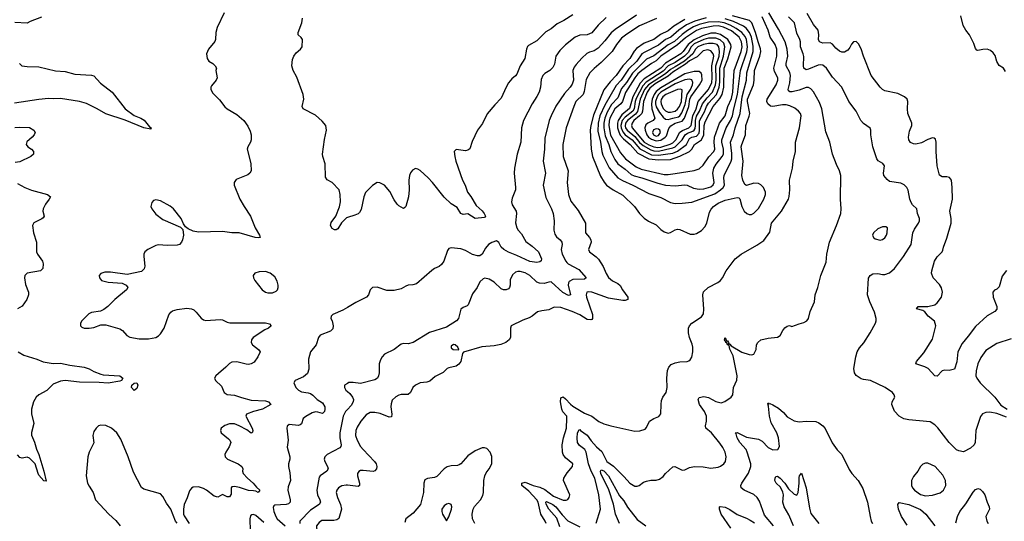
# Model space of a CAD drawing. Header units: inches. Extents: x 884549 to 1028252, y 526810 to 653624.
# Tile 755 of 1056: x 997248 to 1005513, y 602689 to 606897. Entities that reach past the tile are written whole.
import ezdxf

# ---------------------------------------------------------------- set-up
doc = ezdxf.new("R2010")
doc.units = ezdxf.units.IN
doc.header["$MEASUREMENT"] = 0
doc.layers.add('A9690', color=7, linetype='Continuous')
doc.layers.add('B0600', color=7, linetype='Continuous')

msp = doc.modelspace()

# ---------------------------------------------------------------- linework, layer by layer
at = {"layer": 'A9690', "color": 5}
for points, elevation in [([(998965.4, 606954.6), (998905.7, 606830), (998894.9, 606790), (998890.4, 606730), (998885.3, 606714.7), (998833, 606650), (998816.4, 606610), (998820.3, 606570), (998835.3, 606550), (998868.5, 606530), (998890, 606510.3), (998898.9, 606490), (998893.4, 606470), (998904.4, 606410), (998898, 606390), (998858.3, 606341.7), (998852.7, 606330), (998852.7, 606310), (998870, 606280.5), (998924.5, 606224.5), (998970, 606166), (998990, 606148.5), (999070, 606101.1), (999130, 606050.4), (999162.8, 606002.8), (999182.7, 605962.7), (999190.3, 605930), (999190.3, 605890), (999184.9, 605870), (999162.4, 605830), (999158.4, 605810), (999187.4, 605690), (999190.3, 605629.7), (999179.1, 605610), (999163.4, 605596.6), (999064.9, 605555.1), (999048.7, 605531.3), (999047, 605510), (999096.5, 605390), (999131.2, 605330), (999186, 605250), (999223.5, 605150), (999259.6, 605090), (999266, 605070), (999253.9, 605066.1), (999225.2, 605070), (999090, 605108.9), (999030, 605109.8), (998950, 605120.5), (998750, 605114), (998703.5, 605123.5), (998661.6, 605141.6), (998639, 605159), (998623.2, 605183.2), (998603.7, 605230), (998539.3, 605310), (998510, 605332), (998430, 605378), (998390, 605386), (998370, 605379.3), (998355.9, 605364.1), (998348.2, 605330), (998357.1, 605310), (998390, 605266.4), (998450, 605220.3), (998596.8, 605156.8), (998618, 605138), (998624, 605090), (998615.5, 605050), (998604.9, 605030), (998588.5, 605011.5), (998570, 605006), (998490, 605003.1), (998410, 605007.1), (998390, 605003.1), (998323, 604970), (998298, 604950), (998290.4, 604930), (998288.7, 604910), (998299.5, 604830), (998293.8, 604806.2), (998270, 604784), (998150, 604759.1), (998010, 604779.4), (997962.5, 604777.5), (997930, 604767.6), (997915.3, 604750), (997917, 604730), (997934.9, 604710), (997990, 604695.2), (998107.1, 604687.1), (998141, 604670), (998154.8, 604650), (998144.9, 604630), (998046, 604550), (997988, 604492), (997953.9, 604466.1), (997927.7, 604452.3), (997850, 604439.7), (997828.2, 604430), (997770.4, 604370), (997759.5, 604350), (997758, 604330), (997770, 604318), (997790, 604310.4), (997830, 604309), (997870, 604314.3), (997930, 604336.9), (997970, 604337.7), (998090, 604303.1), (998110, 604288.5), (998147.7, 604247.7), (998173, 604233), (998250, 604219.1), (998330, 604219.6), (998390, 604232), (998414.5, 604245.5), (998430, 604260.5), (998459.7, 604310), (998499.4, 604420.6), (998515.4, 604444.6), (998530, 604453.7), (998570, 604465.7), (998650, 604476.5), (998690, 604471.6), (998710, 604462), (998730, 604443.8), (998771.7, 604391.7), (998790, 604378), (998810, 604372.4), (998930, 604382.6), (998950, 604379.5), (998990, 604358.7), (999012.8, 604352.8), (999310, 604353.2), (999344.6, 604344.6), (999358, 604330), (999335.8, 604310), (999304.8, 604295.2), (999209.1, 604230), (999194.9, 604210), (999192.2, 604190), (999203.1, 604170), (999253.4, 604130), (999267.3, 604110), (999247.7, 604070), (999215.8, 604024.2), (999190.4, 604009.6), (999170, 604005.6), (999150, 604006.6), (999070, 604027.3), (999030, 604024), (999008.4, 604011.6), (998979.4, 603980.6), (998916.3, 603930), (998894.8, 603910), (998882.8, 603890), (998891, 603870), (998943, 603823), (998965.5, 603770), (998990, 603753.4), (999050, 603748), (999110, 603726.2), (999190, 603706.3), (999310, 603700.7), (999337.3, 603690), (999356.3, 603670), (999285.5, 603630), (999210, 603609.4), (999152.5, 603587.5), (999146.7, 603570), (999198.7, 603470), (999204, 603450), (999203, 603437), (999196, 603430), (999190, 603428.7), (999155.3, 603455.3), (999090, 603490.6), (999050, 603507.1), (999010, 603506.3), (998970, 603493), (998940.5, 603470), (998933, 603450), (998940.5, 603430), (999001.8, 603381.8), (999012.7, 603370), (999020.4, 603350), (999007.7, 603312.3), (998978.4, 603270), (998970.7, 603250.7), (998972.7, 603230), (998993.4, 603210), (999080.7, 603170), (999113, 603150), (999121.6, 603130), (999119.3, 603110), (999124.4, 603090), (999160.8, 603050), (999209.1, 603010), (999236.1, 602976.1), (999264.4, 602950), (999250, 602929.7), (999230, 602940.5), (999210, 602945.6), (999170, 602946.6), (999093.2, 602973.2), (999050, 602981), (999030, 602976.8), (999023.2, 602970), (999023.1, 602916.9), (999010, 602894), (998990, 602895.3), (998950, 602913.8), (998910, 602892), (998880.6, 602900.6), (998816.8, 602950), (998790, 602964.8), (998750, 602979.2), (998704.7, 602975.3), (998690, 602967.6), (998674.2, 602945.8), (998654.8, 602885.2), (998630, 602829), (998622.4, 602790), (998624.2, 602750), (998630, 602735.8), (998671.8, 602670)], 2220), ([(997430, 606919), (997337.3, 606882.7), (997311.8, 606868.2), (997207.2, 606872.8)], 2180), ([(1000000, 605236.9), (999990, 605233.6), (999948, 605192), (999917.3, 605142.7), (999905.8, 605134.2), (999890, 605134), (999870, 605144.5), (999857.6, 605170), (999863.7, 605196.3), (999903, 605250), (999933.1, 605326.9), (999940.7, 605370), (999939, 605430), (999929.7, 605470), (999870.9, 605530.9), (999830, 605552.3), (999814.7, 605574.7), (999811.5, 605688.5), (999792.2, 605750), (999791, 605770), (999807, 605893), (999822.4, 605970), (999817, 606010), (999786.5, 606046.5), (999730, 606097), (999628.7, 606150), (999619, 606170), (999632, 606230), (999627.8, 606270), (999574.5, 606414.5), (999542.9, 606470), (999532.3, 606510), (999537.5, 606562.5), (999549.3, 606590), (999570, 606618.8), (999605.2, 606650), (999619.3, 606670), (999621.2, 606730), (999610, 606748.7), (999585.2, 606770), (999586.6, 606790), (999615.6, 606870), (999622.7, 606910)], 2220), ([(997245.5, 606530), (997267.3, 606510), (997310, 606503.2), (997410, 606501.8), (997550, 606468.4), (997630, 606462.6), (997710, 606439.3), (997850, 606431.5), (997870, 606425.3), (997925, 606365), (998024.9, 606290), (998132.9, 606150), (998210, 606092.8), (998264.4, 606070), (998292.6, 606052.6), (998339, 605999), (998351.8, 605990), (998350, 605978), (998290, 605989.9), (998132.6, 606052.6), (997970, 606106.6), (997899.2, 606150), (997810, 606194.4), (997750, 606209.9), (997590, 606235.1), (997532.4, 606232.4), (997490, 606235.7), (997410, 606228.7), (997203.7, 606196.3)], 2180), ([(997207.6, 605992.4), (997250, 605996.5), (997331.3, 605991.3), (997367.3, 605970), (997377.3, 605950), (997370.6, 605930), (997354, 605910), (997307.5, 605872.5), (997302, 605850), (997317.3, 605830), (997346.8, 605810), (997362.8, 605790), (997364, 605770), (997342.8, 605750), (997250, 605705.1), (997210, 605697.7)], 2180), ([(997230, 605521.8), (997290, 605489.2), (997346.1, 605466.1), (997482.8, 605430), (997506, 605410), (997496, 605390), (997464, 605350), (997444.4, 605310), (997442, 605290), (997453.4, 605250), (997445.3, 605234.7), (997434.4, 605225.6), (997366.2, 605193.8), (997356.3, 605170), (997363.1, 605110), (997388, 605030), (997390.4, 604950), (997397.1, 604930), (997439.5, 604870), (997445.7, 604850), (997441.3, 604810), (997422.8, 604790), (997311.3, 604770), (997290.7, 604750), (997288.4, 604730), (997295.8, 604675.8), (997322, 604610), (997323.1, 604590), (997308.4, 604550), (997270, 604494), (997230, 604471.3)], 2180), ([(1000000, 604483.8), (999959.9, 604460.1), (999875.3, 604424.7), (999862, 604410), (999861, 604390), (999870.6, 604370.6), (999879.1, 604330), (999875.5, 604304.5), (999856.4, 604283.6), (999770.3, 604249.7), (999757.1, 604230), (999735.5, 604170), (999689.2, 604110.8), (999673.2, 604050), (999674.4, 603965.6), (999664.9, 603930), (999630, 603900.5), (999560.7, 603870), (999550.4, 603850), (999566, 603810), (999587, 603790), (999614.3, 603774.3), (999670, 603767.4), (999690, 603760.2), (999707.9, 603747.9), (999744.9, 603710), (999790, 603683.2), (999810, 603650.3), (999810.5, 603630), (999805.4, 603610), (999790, 603592), (999750, 603604.8), (999730, 603606.2), (999701.7, 603598.3), (999650, 603568.4), (999627.4, 603550), (999612.3, 603507.7), (999602.6, 603497.4), (999587.3, 603492.7), (999510, 603500.9), (999493.2, 603486.8), (999490.5, 603469.5), (999502.4, 603370), (999492, 603310), (999515.3, 603230), (999516.4, 603210), (999503.8, 603170), (999503.8, 603150), (999515.1, 603095.1), (999520.5, 603030), (999500.9, 602979.1), (999498.3, 602950), (999519.6, 602870), (999517.6, 602850), (999503.2, 602836.8), (999486, 602830), (999390, 602825.1), (999381.7, 602818.3), (999375.9, 602804.1), (999380.5, 602770), (999397.1, 602730), (999410.1, 602710), (999475.6, 602650)], 2240), ([(997236.5, 604110), (997282.1, 604082.1), (997390.6, 604050), (997445.3, 604025.3), (997530, 604013.2), (997590, 604014.5), (997670, 603997.5), (997790, 603981.6), (997830, 603968.4), (997870, 603945.4), (997930, 603923.2), (997950, 603917.8), (998090, 603910.2), (998114, 603890), (998101.3, 603870), (998090, 603864.4), (997990, 603846.5), (997913.9, 603853.9), (997750, 603857.2), (997630, 603868.9), (997590, 603864.1), (997530, 603838.9), (997474.8, 603785.2), (997409.8, 603750.2), (997386.8, 603730), (997363.2, 603690), (997346, 603630), (997347.2, 603590), (997366.4, 603510), (997346.8, 603433.2), (997347.9, 603412.1), (997372.7, 603352.7), (997390, 603293), (997410.1, 603250.1), (997450.8, 603110), (997470, 603025.2), (997450, 603027.1), (997410, 603077.3), (997401.8, 603090), (997376.8, 603170), (997350, 603199.8), (997330, 603218.2), (997310, 603226.4), (997270, 603219.4), (997250, 603223.9), (997230, 603246)], 2180), ([(1000000, 603845.8), (999974.8, 603830), (999973.4, 603810), (999984.9, 603790), (1000000, 603777)], 2260), ([(1000000, 603627.2), (999984.2, 603610), (999962, 603570), (999935.2, 603430), (999936.2, 603390), (999947, 603330), (999943.9, 603316.1), (999935.3, 603304.7), (999830.2, 603249.8), (999809, 603231), (999804.6, 603210), (999809.1, 603190), (999831.7, 603150), (999836.5, 603130), (999827, 603110), (999770, 603071.1), (999762, 603058), (999741.5, 602950), (999748.4, 602910), (999768.3, 602870), (999771.8, 602848.2), (999762.3, 602830), (999690, 602782.6), (999600.8, 602690), (999599.7, 602670)], 2260), ([(998570, 602672.5), (998557.1, 602690), (998516, 602790), (998480.6, 602840.6), (998450, 602897.4), (998430, 602918.9), (998290, 602957.3), (998270, 602971.5), (998202, 603102), (998159.4, 603230), (998098, 603378), (998064.8, 603430), (998017.4, 603470), (997970, 603491.6), (997930, 603495.9), (997910, 603488.7), (997890, 603471.6), (997870, 603441.3), (997861.3, 603410), (997871.7, 603348.3), (997832.2, 603267.8), (997821.3, 603230), (997806.5, 603070), (997818.5, 603010), (997830, 602983.7), (997864.1, 602930), (997884.9, 602870), (997996, 602750), (998054.7, 602694.7), (998091.4, 602650)], 2220), ([(1000000, 602991.4), (999987.1, 602992.9), (999952.9, 602987.2), (999923.1, 602970), (999909.2, 602950), (999905.6, 602930), (999915.5, 602890), (999940.9, 602830), (999948.1, 602790), (999926.9, 602713.1), (999910, 602701.1), (999885.5, 602694.5), (999784.7, 602695.3), (999761, 602679), (999740.6, 602650), (999739.8, 602630), (999749.3, 602610), (999841.9, 602490), (999870, 602467.1), (999966.2, 602410), (1000000, 602378.1)], 2280), ([(999297.8, 602677.8), (999230, 602736.5), (999210, 602745.4), (999197.7, 602742.3), (999186.4, 602733.6), (999178.6, 602710), (999183.6, 602610)], 2240)]:
    msp.add_lwpolyline(points, dxfattribs=dict(at, elevation=elevation))
for points, elevation in [([(999310, 604783.5), (999257.6, 604782.4), (999221, 604770), (999207.7, 604750), (999210.6, 604730), (999220.5, 604710), (999283, 604630), (999311.3, 604610), (999330, 604604.9), (999370, 604604.9), (999401.3, 604618.7), (999411.6, 604630), (999416.9, 604650), (999417.4, 604670), (999410, 604704), (999390, 604739.6), (999350, 604771.2)], 2240), ([(998210, 603786), (998187.2, 603810), (998188.3, 603830), (998210, 603848.2), (998230.4, 603850.3), (998239.3, 603830), (998230, 603802.7)], 2180)]:
    msp.add_lwpolyline(points, close=True, dxfattribs=dict(at, elevation=elevation))
at = {"layer": 'B0600', "color": 5}
for points, elevation in [([(1002086.5, 602673.5), (1002122.7, 602790), (1002109.8, 602910.2), (1002075.3, 603050), (1002045.3, 603110), (1002023, 603170), (1002003.6, 603270), (1001992.1, 603292.1), (1001945.8, 603325.8), (1001931.4, 603350), (1001927.2, 603387.2), (1001929.9, 603429.9), (1001944.4, 603455.6), (1001950, 603458), (1001955, 603450), (1002010, 603412.2), (1002044.8, 603364.8), (1002090, 603314.1), (1002134, 603274), (1002175.9, 603190), (1002231.6, 603151.6), (1002323, 603063), (1002370, 603008.7), (1002410, 602984.4), (1002430, 602983), (1002448.7, 602990), (1002484.1, 603015.9), (1002510, 603026.8), (1002546.3, 603033.7), (1002590, 603034.8), (1002618, 603042), (1002650, 603064.7), (1002669.2, 603090), (1002730, 603146), (1002746, 603150), (1002810, 603119.1), (1002830, 603120.7), (1002870, 603140.5), (1002911.3, 603148.7), (1002985.4, 603145.4), (1003050, 603135.2), (1003110, 603143.1), (1003130, 603150.3), (1003157.6, 603170), (1003171.2, 603190), (1003176.9, 603230), (1003168.3, 603270), (1003150, 603307), (1003124.1, 603344.1), (1003053.7, 603430), (1003007.8, 603470), (1003004.4, 603490), (1003013, 603530), (1003011.8, 603570), (1002994.9, 603610), (1002953.7, 603670), (1002942, 603710), (1002951.9, 603728.1), (1002990, 603735.2), (1003030, 603727.3), (1003090, 603694), (1003136.1, 603683.9), (1003165.5, 603694.5), (1003219.3, 603730), (1003234, 603750), (1003239.6, 603810), (1003268.3, 603871.7), (1003269.7, 603910.3), (1003236.4, 604076.5), (1003210, 604132), (1003203.2, 604163.2), (1003190, 604169.7), (1003184.7, 604184.7), (1003175.1, 604190), (1003176.5, 604196.5), (1003170, 604196), (1003165.3, 604210), (1003169.7, 604230), (1003182, 604202), (1003190, 604201.6), (1003197.4, 604190), (1003199.5, 604180.5), (1003194, 604174), (1003201.2, 604178.8), (1003210, 604174), (1003220.3, 604160.3), (1003310, 604107.1), (1003370, 604087.3), (1003393.6, 604086.4), (1003410, 604092), (1003429.2, 604130), (1003432.7, 604170), (1003445.2, 604190), (1003468, 604212), (1003530, 604226.4), (1003610, 604233.4), (1003630, 604247.3), (1003652.7, 604290), (1003670, 604311), (1003690, 604326), (1003710, 604331), (1003730, 604322), (1003790, 604346.8), (1003830, 604356), (1003855.3, 604370), (1003869, 604390), (1003882.7, 604450), (1003919.7, 604530), (1003923.7, 604590), (1003946.6, 604650), (1003972.3, 604750), (1004017.5, 604862.5), (1004021.6, 604930), (1004044.5, 605030), (1004105.1, 605170), (1004140.9, 605270), (1004144.5, 605310), (1004136.9, 605390), (1004140.7, 605590), (1004129.6, 605630), (1004103.1, 605683.1), (1004071.2, 605770), (1004048, 605870), (1004015.9, 605955.9), (1003981.6, 606150), (1003961.9, 606201.9), (1003911.2, 606291.2), (1003890, 606316), (1003870, 606327.8), (1003850, 606329), (1003790, 606305), (1003732.3, 606292.3), (1003711.9, 606291.9), (1003701.4, 606301.4), (1003698.2, 606310), (1003711.6, 606368.4), (1003716.9, 606430), (1003712.8, 606452.8), (1003682.8, 606510), (1003682.4, 606530), (1003696.1, 606590), (1003689.4, 606650), (1003673, 606710), (1003618.5, 606818.5), (1003535.4, 606955.4)], 2260), ([(1001890, 606938.2), (1001814.3, 606890), (1001758.3, 606861.7), (1001710, 606821.5), (1001664.3, 606795.7), (1001590, 606719.2), (1001518.7, 606681.3), (1001509.1, 606670.9), (1001501.7, 606650), (1001489, 606570), (1001448.1, 606510), (1001421.1, 606438.9), (1001410, 606424.5), (1001378.3, 606401.7), (1001352.3, 606367.7), (1001330.3, 606330), (1001290, 606237.2), (1001236.5, 606183.5), (1001172, 606108), (1001133.2, 606026.8), (1001090.6, 605969.4), (1001045.8, 605874.2), (1001025.2, 605814.8), (1001010, 605801.2), (1000990, 605798), (1000911, 605809), (1000896, 605790), (1000899.3, 605750), (1000908.9, 605710), (1000966, 605550), (1000987.7, 605507.7), (1001007.2, 605450), (1001034.3, 605414.3), (1001078.6, 605338.6), (1001130, 605292.4), (1001147.7, 605270), (1001159.1, 605250), (1001150, 605237.2), (1001070, 605229.7), (1001010, 605269.6), (1000970, 605263.1), (1000950, 605269.8), (1000920.4, 605320.4), (1000870, 605351.3), (1000810, 605406.9), (1000713.3, 605530), (1000675.8, 605570), (1000610, 605631.7), (1000590, 605643.9), (1000570, 605648.2), (1000544.1, 605635.9), (1000528.1, 605611.9), (1000520.3, 605590), (1000514.3, 605550), (1000516.9, 605470), (1000511.8, 605410), (1000490.4, 605330), (1000479.9, 605320.1), (1000470, 605313.2), (1000430, 605335.1), (1000415.1, 605350), (1000390, 605386.6), (1000355.8, 605455.8), (1000310, 605509.7), (1000270.4, 605529.6), (1000250, 605529.7), (1000210, 605504.7), (1000150, 605446.6), (1000135.6, 605410), (1000114.3, 605305.7), (1000099.9, 605280.1), (1000090, 605269.2), (1000062.5, 605257.5), (1000000, 605236.9)], 2220), ([(1002424.9, 606935.1), (1002245.8, 606814.2), (1002213.7, 606786.3), (1002160.9, 606719.1), (1002102.3, 606657.7), (1002070, 606636.8), (1002030, 606624.5), (1002008.1, 606611.9), (1001965.5, 606574.5), (1001917.7, 606522.3), (1001900.8, 606499.2), (1001891.5, 606470), (1001895.8, 606390), (1001885.3, 606354.7), (1001869.5, 606330.5), (1001821.9, 606278.1), (1001748.9, 606171.1), (1001708.9, 606091.1), (1001693.7, 606050), (1001656.7, 605903.3), (1001654.2, 605810), (1001641.6, 605710), (1001660.2, 605610), (1001642, 605510), (1001663.9, 605403.9), (1001711.4, 605310), (1001726.5, 605270), (1001734.9, 605210), (1001731.6, 605131.6), (1001739, 605099), (1001754.2, 605074.2), (1001785.7, 605050), (1001799.1, 605030), (1001800.6, 605010), (1001792.5, 604970), (1001801.1, 604930), (1001831.2, 604870), (1001840.5, 604860.5), (1001851.8, 604850), (1001941.2, 604801.2), (1002002.3, 604730), (1001990, 604721.2), (1001890, 604717.3), (1001860.4, 604699.6), (1001853.7, 604690), (1001852.4, 604670), (1001870.2, 604590), (1001855.8, 604584.2), (1001807.2, 604607.2), (1001710, 604698), (1001690, 604696.4), (1001650, 604683.2), (1001610, 604685.4), (1001590, 604695), (1001530, 604750.5), (1001490, 604772.4), (1001450, 604785.6), (1001430, 604785.4), (1001410, 604778.7), (1001384.5, 604755.5), (1001366.3, 604713.7), (1001365.7, 604670), (1001359.5, 604650), (1001350, 604639.6), (1001330.2, 604629.8), (1001310, 604630.9), (1001290, 604639.8), (1001230, 604694.8), (1001190, 604719.8), (1001152.4, 604727.6), (1001137.3, 604722.7), (1001110, 604697.6), (1001087, 604650), (1001050, 604597), (1001013.8, 604506.2), (1001003.9, 604496.1), (1000970, 604483.1), (1000951.3, 604468.7), (1000932.4, 604390), (1000914.9, 604370), (1000830, 604318), (1000688.3, 604271.7), (1000550, 604189.6), (1000510, 604178.7), (1000470, 604180.5), (1000450, 604174.7), (1000390.3, 604129.8), (1000310.7, 604090), (1000290.3, 604069.7), (1000275.3, 604044.7), (1000264.4, 604010), (1000264.7, 603935.3), (1000260.4, 603910), (1000250.5, 603890), (1000230, 603874.5), (1000110, 603845.6), (1000046, 603854), (1000010, 603852), (1000000, 603845.8)], 2260), ([(1002170, 606914.8), (1002103.2, 606850), (1002050, 606787.9), (1002011.3, 606768.7), (1001950, 606766), (1001910, 606750.9), (1001830, 606686), (1001781.2, 606638.8), (1001749.2, 606590), (1001736.7, 606523.3), (1001724.5, 606495.5), (1001698.4, 606470), (1001654.7, 606445.3), (1001640.3, 606430), (1001626.1, 606393.9), (1001619.2, 606330), (1001609.2, 606290), (1001590, 606251.6), (1001548.9, 606190), (1001476.1, 606050), (1001461.5, 605990), (1001453.8, 605870), (1001423.1, 605770), (1001401.1, 605650), (1001399.5, 605610), (1001410.3, 605490), (1001408.4, 605470), (1001381.7, 605398.3), (1001376.4, 605370), (1001382.8, 605342.7), (1001414, 605290), (1001417.6, 605270), (1001408.6, 605191.4), (1001420.3, 605150), (1001432, 605130), (1001460.2, 605100.2), (1001496.4, 605036.4), (1001550, 604996.8), (1001601.7, 604950), (1001629.3, 604890), (1001626.4, 604873.6), (1001614.7, 604865.3), (1001590, 604859.5), (1001530, 604868.7), (1001419.8, 604919.8), (1001350, 604945.6), (1001310.8, 604970), (1001289.8, 604990), (1001270, 605026.6), (1001250, 605042.7), (1001210, 605026.9), (1001182, 605010), (1001158.6, 604981.4), (1001131.2, 604928.8), (1001110, 604916.3), (1001090, 604915.4), (1001050, 604925.7), (1000990, 604960.5), (1000950, 604975.8), (1000870, 604983.7), (1000850, 604977.2), (1000838, 604962), (1000808.5, 604871.5), (1000790, 604842.7), (1000770, 604826.6), (1000730, 604809.3), (1000706.6, 604793.4), (1000578, 604682), (1000548.1, 604671.9), (1000510, 604669.4), (1000490, 604662.7), (1000450, 604638), (1000390, 604625.1), (1000330, 604624.5), (1000250, 604651.8), (1000210, 604649.2), (1000190.8, 604630), (1000174.8, 604590), (1000158, 604570), (1000070, 604525.2), (1000000, 604483.8)], 2240), ([(1002594.5, 606905.5), (1002450, 606846), (1002343.7, 606776.3), (1002299.4, 606740.6), (1002257.9, 606690), (1002222.2, 606630), (1002130, 606538.4), (1002070, 606488.2), (1002034.6, 606450), (1002004.2, 606395.8), (1001986, 606294), (1001976.6, 606270), (1001917.2, 606210), (1001898, 606170), (1001833.7, 605990), (1001807.9, 605850), (1001809.4, 605750), (1001850.8, 605630), (1001842.7, 605530), (1001853.5, 605430), (1001874.6, 605374.6), (1001936.2, 605296.2), (1001997.6, 605190), (1001998.5, 605110), (1002031.6, 605070), (1002042, 605050), (1002044, 605030), (1002023.7, 604970), (1002030.4, 604950), (1002087.5, 604907.5), (1002106.9, 604886.9), (1002146.7, 604826.7), (1002170, 604767), (1002190, 604733.8), (1002224.9, 604704.9), (1002270, 604683.6), (1002288.3, 604668.3), (1002308.5, 604630), (1002353.2, 604570), (1002351.6, 604550), (1002330, 604541), (1002310, 604541.2), (1002190, 604561.9), (1002050, 604611.6), (1002025.4, 604614.6), (1002009.3, 604610.7), (1002002.8, 604590), (1002005.7, 604570), (1002056, 604424), (1002055.5, 604390), (1002050, 604381.3), (1002041.5, 604378.5), (1002010, 604382.7), (1001950, 604419.6), (1001884.2, 604450), (1001790, 604481.8), (1001733.7, 604486.3), (1001690, 604462.4), (1001630, 604455.6), (1001594.8, 604445.2), (1001550.4, 604410), (1001524.5, 604395.6), (1001470, 604375.6), (1001374, 604330), (1001366.4, 604310), (1001368, 604230), (1001355.5, 604210), (1001327.3, 604190), (1001287.5, 604172.5), (1001230, 604159.7), (1001126.1, 604153.9), (1000973.4, 604106.6), (1000963.5, 604096.5), (1000952, 604030), (1000933.7, 604006.3), (1000910.7, 603990), (1000850, 603976.9), (1000837.3, 603970), (1000801.8, 603938.2), (1000735.5, 603904.5), (1000690, 603863.6), (1000664.2, 603855.8), (1000610, 603849.8), (1000570, 603832), (1000549, 603810), (1000529.2, 603770.8), (1000510, 603753), (1000450, 603752), (1000430, 603747.4), (1000405.7, 603734.3), (1000375.6, 603704.4), (1000364.9, 603675.1), (1000364.1, 603650), (1000373.1, 603586.9), (1000370, 603566.6), (1000350, 603561.7), (1000273.2, 603593.2), (1000230, 603603), (1000190, 603601.8), (1000157.6, 603582.4), (1000112.3, 603527.7), (1000081.9, 603478.1), (1000069.4, 603450), (1000065.9, 603410), (1000079.8, 603370), (1000110, 603316.9), (1000130, 603290.2), (1000225.5, 603190), (1000239, 603170), (1000244.9, 603150), (1000242, 603130), (1000230, 603112), (1000214.5, 603105.5), (1000130, 603116.5), (1000110, 603114.6), (1000094, 603106), (1000083.2, 603090), (1000083.2, 603070), (1000101.3, 603010), (1000099.5, 602990), (1000090, 602981.3), (1000000, 602991.4)], 2280), ([(1001667.2, 602670), (1001658.8, 602690), (1001623.7, 602750), (1001599.2, 602850), (1001589.2, 602870), (1001522.2, 602942.2), (1001463.2, 602990), (1001462.6, 603010), (1001490, 603016.3), (1001558.5, 602990), (1001615.1, 602975.1), (1001654.7, 602954.7), (1001730, 602899.8), (1001810, 602865.8), (1001834.9, 602865.1), (1001847.8, 602872.2), (1001860.9, 602890), (1001864.5, 602910), (1001811.8, 603030), (1001816.1, 603050), (1001844, 603096), (1001887.8, 603150), (1001889.6, 603170), (1001830, 603222.3), (1001810.7, 603250), (1001803.6, 603270), (1001801.4, 603330), (1001812.5, 603390), (1001838.3, 603470), (1001841.4, 603550), (1001840.2, 603570), (1001807.3, 603607.3), (1001797.9, 603630), (1001787.7, 603692.3), (1001790, 603725.2), (1001810, 603731.7), (1001830, 603716.6), (1001870, 603670.5), (1001890, 603655.7), (1001990, 603594.7), (1002050, 603570.3), (1002110, 603527.2), (1002150, 603507), (1002209, 603489), (1002410, 603446.3), (1002453.4, 603446.6), (1002497.7, 603462.3), (1002510, 603474.8), (1002534.5, 603530), (1002570, 603552.4), (1002612.2, 603567.7), (1002629.6, 603590), (1002631.3, 603670), (1002636.6, 603703.4), (1002647, 603730), (1002673, 603770), (1002684, 603810), (1002680.4, 603890), (1002686.8, 603953.2), (1002697.4, 603982.7), (1002716.8, 604003.2), (1002750, 604019.6), (1002790, 604027.2), (1002849.6, 604030.4), (1002863.9, 604036.1), (1002875.8, 604044.2), (1002890, 604066), (1002898.3, 604110), (1002897.4, 604150), (1002893.7, 604173.7), (1002871.6, 604230), (1002861.6, 604270), (1002862.9, 604310), (1002869.6, 604330), (1002889.5, 604350), (1002970, 604404.7), (1002986.6, 604430), (1002989.8, 604469.8), (1002982.4, 604590), (1002987.2, 604612.7), (1003026.6, 604650), (1003108.3, 604691.7), (1003129.4, 604710), (1003146, 604730), (1003177.2, 604790), (1003253.2, 604890), (1003305.2, 604930), (1003435.6, 605004.4), (1003494.2, 605045.8), (1003544.2, 605115.8), (1003558.8, 605190), (1003641.1, 605290), (1003700.7, 605390), (1003707.1, 605412.8), (1003712.2, 605470), (1003709, 605550), (1003734, 605650), (1003741.5, 605710), (1003759.2, 605790), (1003760.4, 605870), (1003793.6, 605990), (1003807.2, 606090), (1003801.3, 606110), (1003784.2, 606130), (1003753.9, 606153.9), (1003713.6, 606173.6), (1003681.3, 606181.3), (1003650, 606182.7), (1003569.6, 606169.6), (1003550, 606172.2), (1003527.4, 606190), (1003519.6, 606210), (1003523.4, 606230), (1003598.4, 606350), (1003612.2, 606390), (1003611.7, 606410), (1003582.5, 606462.5), (1003577.5, 606490), (1003602.5, 606590), (1003603.5, 606650), (1003590.3, 606690), (1003547.2, 606750), (1003530.7, 606810), (1003480.5, 606920.5)], 2280), ([(1002830, 606898.9), (1002738.5, 606841.5), (1002690, 606802), (1002626.5, 606773.5), (1002570.1, 606730), (1002490, 606698.7), (1002424.5, 606655.5), (1002406.6, 606633.4), (1002370.8, 606570), (1002309.7, 606510), (1002254.6, 606430), (1002203.5, 606376.5), (1002151.2, 606308.8), (1002064.8, 606095.2), (1002041.5, 606010), (1002036.4, 605970), (1002045.8, 605810), (1002057.2, 605750), (1002124.2, 605584.2), (1002153.3, 605533.3), (1002173.7, 605510), (1002230, 605469.4), (1002310, 605424.4), (1002409.4, 605329.4), (1002451.8, 605270), (1002490, 605231.8), (1002526.9, 605206.9), (1002590, 605176.5), (1002630, 605138), (1002658.4, 605118.4), (1002690, 605106.8), (1002710, 605112.7), (1002750, 605135.3), (1002770, 605140.3), (1002790, 605135.6), (1002877.1, 605097.1), (1002910, 605096.6), (1002930, 605104.6), (1002970, 605129.5), (1002999.7, 605160.3), (1003016, 605190), (1003038.9, 605281.1), (1003051.4, 605308.6), (1003070.7, 605330), (1003110, 605357.9), (1003170, 605383.1), (1003270, 605405.4), (1003283.4, 605403.4), (1003293.9, 605393.9), (1003310.5, 605330), (1003330.4, 605290.4), (1003352.6, 605270), (1003370, 605262.4), (1003390, 605263.3), (1003410, 605272.7), (1003450, 605311.9), (1003495.3, 605390), (1003508.1, 605430), (1003508, 605450), (1003490, 605489.9), (1003470, 605511), (1003450, 605522.1), (1003410, 605525), (1003350, 605505.3), (1003335, 605515), (1003318.6, 605550), (1003310.7, 605590), (1003321.1, 605710), (1003305, 605830), (1003308.2, 605850), (1003339.6, 605930), (1003342.5, 606010), (1003372, 606088), (1003375.9, 606110), (1003357, 606210), (1003357.9, 606230), (1003406.7, 606350), (1003412.9, 606390), (1003415.9, 606470), (1003459.4, 606590), (1003468.1, 606630), (1003467.1, 606652.9), (1003445.5, 606710), (1003424.8, 606790), (1003393.2, 606870), (1003373.9, 606890), (1003229.8, 606929.8)], 2320), ([(1003010, 606913.6), (1002916, 606884), (1002845, 606855), (1002779.7, 606810), (1002712.9, 606750), (1002670, 606729.3), (1002610, 606682.9), (1002494.2, 606625.8), (1002470.5, 606609.5), (1002427, 606550), (1002358.4, 606481.6), (1002296.4, 606390), (1002254.5, 606345.5), (1002158.9, 606181.1), (1002118.8, 606090), (1002103.5, 606030), (1002101.9, 605961.9), (1002124, 605870), (1002133.5, 605790), (1002141.5, 605761.5), (1002194.6, 605654.6), (1002269.7, 605569.7), (1002306.9, 605546.9), (1002394.4, 605510), (1002530, 605439.4), (1002630, 605405.4), (1002710, 605362.2), (1002750, 605356.3), (1002810, 605357.7), (1002890, 605367.5), (1003083.2, 605436.8), (1003131.3, 605470), (1003151.8, 605490), (1003163.7, 605510), (1003159.3, 605570), (1003162, 605590), (1003219.6, 605710), (1003224.8, 605730), (1003225.3, 605774.7), (1003215.2, 605870), (1003240.9, 605930), (1003254, 605990), (1003296.8, 606110), (1003312.7, 606250), (1003348.4, 606390), (1003351.1, 606450), (1003405, 606630), (1003405.9, 606674.1), (1003391.5, 606751.5), (1003373.3, 606790), (1003345.6, 606825.6), (1003322.9, 606842.9), (1003240.6, 606880.6), (1003170, 606904.6)], 2340), ([(1005530, 603562.7), (1005450, 603594), (1005390, 603604.4), (1005357, 603603), (1005330.4, 603589.6), (1005312.7, 603567.3), (1005273, 603450), (1005267.3, 603350), (1005258.8, 603330), (1005230, 603302.7), (1005170, 603272.7), (1005130, 603279.6), (1005110, 603289.6), (1005048.9, 603348.9), (1004954.2, 603474.2), (1004930, 603498.5), (1004890, 603524), (1004710, 603539.7), (1004669.7, 603549.7), (1004629.7, 603569.7), (1004590, 603614), (1004567.3, 603670), (1004572.7, 603690), (1004595.1, 603730), (1004589.2, 603750), (1004573.2, 603770), (1004513.2, 603810), (1004390, 603869.6), (1004330, 603877.6), (1004310, 603885.1), (1004270, 603912.3), (1004254.5, 603934.5), (1004249.7, 603970), (1004265.3, 604070), (1004277.2, 604110), (1004297.2, 604142.8), (1004333.1, 604186.9), (1004385.4, 604270), (1004431.5, 604350), (1004436.9, 604370), (1004436.9, 604390), (1004423.8, 604443.8), (1004383, 604530), (1004363.1, 604590), (1004372.8, 604727.2), (1004386.6, 604750), (1004410, 604764.9), (1004450, 604768), (1004490, 604758.4), (1004510, 604758.4), (1004550, 604774.4), (1004591.6, 604810), (1004665.6, 604910), (1004729.6, 605010.4), (1004745.1, 605110), (1004759.6, 605140.4), (1004793.6, 605190), (1004800.5, 605210), (1004799.6, 605230), (1004784.2, 605270), (1004779.7, 605310), (1004742.4, 605342.4), (1004730, 605362.7), (1004719.7, 605390), (1004706.9, 605466.9), (1004694, 605490), (1004670.9, 605510.9), (1004644.1, 605524.1), (1004550, 605539.1), (1004530, 605555.8), (1004502.6, 605590), (1004499.1, 605610), (1004507.8, 605670), (1004492.3, 605690), (1004453.2, 605713.2), (1004442, 605730), (1004409.7, 605830), (1004393.3, 605930), (1004391.6, 605970), (1004385.8, 605985.8), (1004330, 606027), (1004307.6, 606050), (1004268.4, 606128.4), (1004206.9, 606210), (1004149.7, 606330), (1004070, 606414.7), (1004020.4, 606490), (1003990, 606514.2), (1003970, 606518.4), (1003950, 606515.9), (1003870, 606481.6), (1003850, 606477.3), (1003830.8, 606490.8), (1003826, 606510), (1003828.9, 606588.9), (1003825.7, 606610), (1003802.5, 606670), (1003801, 606710), (1003795.7, 606730), (1003770, 606784.5), (1003752, 606870), (1003700.4, 606920.4)], 2240), ([(1005530, 604792.7), (1005494.9, 604745.1), (1005470, 604655.3), (1005450, 604637.2), (1005430, 604629), (1005417.3, 604610), (1005418.4, 604570), (1005448.8, 604490), (1005451.3, 604468.7), (1005433, 604450), (1005368.4, 604411.6), (1005270, 604323), (1005210, 604240.7), (1005159.4, 604180.6), (1005123.1, 604110), (1005114.6, 604025.4), (1005094.6, 603965.4), (1005050, 603954.3), (1005010, 603956.8), (1004990, 603950.8), (1004950, 603907), (1004930.5, 603909.5), (1004874.5, 603970), (1004845.5, 603985.5), (1004769.5, 604010), (1004775.1, 604030), (1004837, 604103), (1004910, 604216.4), (1004937.7, 604330), (1004926.7, 604366.7), (1004874, 604410), (1004846.3, 604446.3), (1004830, 604457.2), (1004775.3, 604470), (1004788.7, 604490), (1004870, 604490.3), (1004930, 604504.4), (1004950, 604521.7), (1004985.6, 604570), (1004995, 604610), (1004986.1, 604646.1), (1004970, 604676.2), (1004916.9, 604730), (1004902, 604770), (1004903.5, 604790), (1004927.5, 604872.5), (1004950, 604906.7), (1004991.5, 604950), (1004997, 604963), (1005002, 604990), (1005030, 605062.8), (1005066, 605190), (1005066, 605230), (1005056.8, 605290), (1005076.5, 605390), (1005076.1, 605490), (1005069.6, 605549.6), (1005053.1, 605573.1), (1005030, 605578.4), (1004990, 605578.4), (1004970, 605593.2), (1004949.7, 605670.3), (1004939.7, 605790), (1004939.5, 605870), (1004934.2, 605894.2), (1004923.7, 605903.7), (1004910, 605905.6), (1004870, 605891.4), (1004816.5, 605863.5), (1004770, 605852.8), (1004750, 605854.6), (1004725.7, 605865.7), (1004710.7, 605890), (1004707.4, 605912.6), (1004716.9, 605963.1), (1004735.4, 606010), (1004736.2, 606030), (1004702.6, 606110), (1004699.1, 606150), (1004704.2, 606210), (1004698.4, 606230), (1004676, 606250), (1004617.8, 606277.8), (1004510, 606299.7), (1004490.9, 606310.9), (1004471.8, 606331.8), (1004395.4, 606430), (1004329.8, 606589.8), (1004310, 606652.7), (1004290, 606695.1), (1004270, 606714.5), (1004247.7, 606710), (1004230, 606692.3), (1004217, 606663), (1004199.2, 606640.8), (1004170, 606624.1), (1004150, 606624.4), (1004130, 606632.8), (1004098.6, 606658.6), (1004070, 606692.9), (1004050, 606702.5), (1003990, 606698.9), (1003960.5, 606710), (1003952, 606730), (1003957, 606770), (1003949.2, 606809.2), (1003910, 606855.8), (1003857.5, 606950)], 2220), ([(1005523, 606463), (1005506, 606490), (1005470, 606511.6), (1005450, 606546.6), (1005435.6, 606595.6), (1005419, 606619), (1005397.3, 606637.3), (1005370, 606649.8), (1005332.6, 606647.4), (1005290, 606638), (1005281.5, 606641.5), (1005270, 606656), (1005256.1, 606696.1), (1005220.8, 606770), (1005188.6, 606808.6), (1005167.2, 606847.2), (1005148.8, 606928.8)], 2180), ([(1005570, 604219.8), (1005450, 604181.5), (1005358.3, 604121.7), (1005315.7, 604064.3), (1005291.4, 604010), (1005275.3, 603950), (1005273.8, 603910), (1005280.9, 603890), (1005309.5, 603850), (1005434.2, 603730), (1005483.2, 603663.2), (1005536.9, 603630)], 2240), ([(1000000, 603777), (1000020, 603760), (1000042.3, 603730), (1000049, 603710), (1000047.9, 603690), (1000030, 603659.7), (1000000, 603627.2)], 2260), ([(1003574.7, 602650), (1003500, 602740), (1003456.6, 602856.6), (1003438.7, 602890), (1003410, 602915.1), (1003329.2, 602950), (1003304.5, 602970), (1003302.4, 602990), (1003309.7, 603010), (1003366.6, 603093.4), (1003386.2, 603150), (1003385.1, 603170), (1003355.2, 603270), (1003344.7, 603290), (1003292.9, 603350), (1003271.1, 603390), (1003261.7, 603421.7), (1003252.3, 603430), (1003270, 603434.6), (1003350, 603394.6), (1003450, 603378), (1003480.3, 603360.3), (1003530, 603307.2), (1003570, 603289.3), (1003612, 603290), (1003624.6, 603315.4), (1003616.3, 603390), (1003603, 603430), (1003554.7, 603514.7), (1003541.9, 603570), (1003533.5, 603653.5), (1003526.5, 603673.5), (1003530, 603682.8), (1003535.6, 603675.6), (1003543.8, 603676.2), (1003570, 603665), (1003617.3, 603637.3), (1003660.6, 603600.6), (1003690, 603566.4), (1003750, 603530.7), (1003790, 603522), (1003850, 603528), (1003930, 603525.5), (1003956.1, 603516.1), (1003990, 603490.7), (1004010, 603466.8), (1004067.7, 603347.7), (1004109.5, 603289.5), (1004149.2, 603249.2), (1004210, 603124.9), (1004234, 603090), (1004286.3, 603030), (1004324.7, 602964.7), (1004364.4, 602850), (1004385.8, 602730), (1004395.9, 602690), (1004406, 602670)], 2240), ([(1001068.7, 602670), (1001049.8, 602710), (1001044.7, 602750), (1001054.6, 602790), (1001066.2, 602813.8), (1001114.7, 602870), (1001135.8, 602904.2), (1001141, 602930), (1001143.8, 603030), (1001152.7, 603070), (1001163.7, 603096.3), (1001190, 603130.4), (1001212.1, 603170), (1001212.1, 603232.1), (1001196, 603270), (1001170, 603299.3), (1001150, 603306.6), (1001130, 603304.5), (1001070, 603279.5), (1001010, 603237), (1000950.2, 603169.8), (1000937.8, 603162.2), (1000923.4, 603156.6), (1000870, 603155), (1000835.4, 603144.6), (1000812, 603128), (1000750, 603064.8), (1000730, 603056.4), (1000670, 603047.3), (1000650, 603036.3), (1000639.2, 603010), (1000636.2, 602930), (1000613, 602830), (1000550, 602758.5), (1000490.3, 602710), (1000480.1, 602679.9)], 2320), ([(1002283.4, 602670), (1002247.8, 602750), (1002232, 602832), (1002193.1, 602953.1), (1002126.3, 603090), (1002123.2, 603110), (1002130, 603120.2), (1002150, 603111.5), (1002190.3, 603070.2), (1002283.2, 602903.2), (1002320, 602860), (1002350, 602807.3), (1002430, 602705.4), (1002503.9, 602650)], 2240), ([(1003743.2, 602650), (1003704.4, 602744.4), (1003663.5, 602810), (1003653.8, 602850), (1003658.2, 602910), (1003654.5, 602934.5), (1003635.2, 602975.2), (1003598, 603010), (1003586.8, 603030), (1003588, 603052), (1003596.1, 603063.9), (1003610, 603068.8), (1003630, 603052.1), (1003670, 603009.2), (1003701.2, 602961.2), (1003750, 602917.1), (1003770, 602908.7), (1003781.5, 602930), (1003790.5, 603010), (1003790, 603056), (1003794, 603070), (1003810, 603091.7), (1003850.1, 602970), (1003877.9, 602797.9), (1003890, 602754.9), (1003956, 602670)], 2220), ([(1005104.6, 602675.4), (1005120.5, 602730), (1005138, 602770), (1005190, 602834.9), (1005250, 602934), (1005270, 602955.8), (1005280.1, 602959.9), (1005290, 602963.7), (1005310, 602957.4), (1005330, 602939.5), (1005349.1, 602910), (1005367.9, 602850), (1005386.9, 602810), (1005388.2, 602790), (1005358.6, 602730), (1005364.7, 602690), (1005376.9, 602670)], 2240), ([(1001782.3, 602642.3), (1001756, 602716), (1001689, 602790), (1001668.5, 602831.5), (1001665.3, 602850), (1001670, 602856.3), (1001723.3, 602830), (1001748, 602810), (1001802.3, 602742.3), (1001850, 602692), (1001950, 602643.4)], 2260), ([(1004696.7, 602656.6), (1004650.8, 602730), (1004625.8, 602790), (1004618.4, 602830), (1004630, 602847.3), (1004710, 602829), (1004810, 602787.9), (1004854.6, 602750), (1004928.5, 602650)], 2240), ([(1003215.8, 602630), (1003135.8, 602750), (1003122, 602790), (1003122, 602810), (1003127.2, 602812.8), (1003170, 602808), (1003210, 602788.5), (1003270, 602747.4), (1003350, 602715.2), (1003379, 602699), (1003414.8, 602674.8)], 2240)]:
    msp.add_lwpolyline(points, dxfattribs=dict(at, elevation=elevation))
for points, elevation in [([(1003110, 606880.2), (1003030, 606875.1), (1002950, 606855.8), (1002904.2, 606835.8), (1002853.1, 606806.9), (1002807.6, 606772.4), (1002745.4, 606714.6), (1002690, 606685), (1002570, 606595), (1002510, 606564.3), (1002390.9, 606449.1), (1002340.4, 606370), (1002300.8, 606319.2), (1002270, 606242.6), (1002215.8, 606184.2), (1002179.5, 606120.5), (1002158.5, 606070), (1002151.3, 606030), (1002152.1, 605990), (1002163.5, 605923.5), (1002193.6, 605850), (1002209.7, 605790), (1002243.7, 605723.7), (1002270, 605687), (1002330, 605643.1), (1002379.3, 605599.3), (1002406.7, 605586.7), (1002470.7, 605570.7), (1002605.3, 605525.3), (1002670, 605510.1), (1002750, 605502.6), (1002830, 605510.8), (1002850, 605508.7), (1002904.4, 605484.4), (1002950, 605475.3), (1002990, 605478), (1003030, 605487.9), (1003050, 605496), (1003070, 605512.4), (1003076.7, 605530), (1003067.5, 605610), (1003075.8, 605650), (1003094, 605686), (1003145.6, 605750), (1003154.7, 605770), (1003156.7, 605810), (1003140.8, 605870), (1003140.9, 605890), (1003177.9, 605990), (1003214.6, 606050), (1003230.5, 606090), (1003241.2, 606150), (1003273.8, 606270), (1003299.3, 606470), (1003352.2, 606627.8), (1003358.1, 606670), (1003350, 606731.1), (1003337.2, 606757.2), (1003308.5, 606790), (1003262.7, 606822.7), (1003211.4, 606851.4), (1003161.9, 606870)], 2360), ([(1003110, 606844.1), (1003070, 606843.4), (1002970, 606823.4), (1002930, 606807.1), (1002835.7, 606744.3), (1002770, 606685.9), (1002630.4, 606589.6), (1002590, 606552.5), (1002550.1, 606530), (1002470, 606471.7), (1002437.2, 606442.8), (1002410.3, 606410), (1002333, 606287), (1002308.5, 606210), (1002293.8, 606190), (1002244.8, 606150), (1002201.5, 606070), (1002194.6, 606045.4), (1002193.2, 606010), (1002208.4, 605928.4), (1002290, 605778.6), (1002332.1, 605730), (1002422.1, 605662.1), (1002463.9, 605643.9), (1002658.2, 605598.2), (1002690, 605597.4), (1002750, 605607.8), (1002908.4, 605631.6), (1002950, 605645.2), (1002983.6, 605676.4), (1003033, 605747), (1003074.5, 605790), (1003083.9, 605810), (1003075.9, 605870), (1003079.7, 605910), (1003123.3, 606030), (1003170, 606090.9), (1003192.7, 606170), (1003223.3, 606236.7), (1003234.4, 606290), (1003245.6, 606470), (1003304.5, 606630), (1003311.7, 606670), (1003307.9, 606710), (1003286.8, 606750), (1003222.2, 606802.2), (1003154.5, 606834.5)], 2380), ([(1003090, 606784.4), (1003050, 606783.7), (1002978.5, 606761.5), (1002910, 606729.2), (1002858.1, 606690), (1002817.7, 606630), (1002796.3, 606610), (1002670, 606531.8), (1002630, 606490.2), (1002490, 606400.8), (1002456.9, 606363.1), (1002393.3, 606250), (1002367.1, 606152.9), (1002301.4, 606098.6), (1002271.3, 606050), (1002266.5, 606030), (1002266.7, 605990), (1002275.8, 605955.8), (1002289.3, 605929.3), (1002317, 605897), (1002373, 605850), (1002436.5, 605776.5), (1002530, 605729.6), (1002610, 605720.2), (1002710, 605725.2), (1002788.7, 605751.3), (1002870, 605790.1), (1002890.4, 605809.6), (1002913.6, 605850), (1002971.6, 605888.4), (1002990, 605930), (1002993.4, 606010), (1003000.9, 606039.1), (1003069.3, 606170), (1003123.8, 606236.2), (1003143.6, 606270), (1003158.7, 606330), (1003161.7, 606490), (1003191.2, 606568.8), (1003221.2, 606670), (1003218.4, 606690), (1003191.1, 606730), (1003130, 606773.7)], 2420), ([(1003030, 606742.9), (1002990, 606730.9), (1002910, 606695.5), (1002883.2, 606670), (1002857.7, 606622.3), (1002828.9, 606590), (1002750, 606537), (1002691.3, 606508.7), (1002650, 606465.4), (1002506.7, 606373.3), (1002478.3, 606341.7), (1002423.5, 606236.5), (1002414.7, 606210), (1002405.4, 606150), (1002395.5, 606130), (1002330, 606080.4), (1002304.7, 606050), (1002294.9, 606010), (1002296.7, 605990), (1002310, 605956.2), (1002331.5, 605930), (1002390, 605887.7), (1002454.5, 605814.5), (1002550, 605764.5), (1002610, 605759.1), (1002670, 605767.8), (1002730, 605778.5), (1002770, 605793.1), (1002846.1, 605850), (1002870, 605899.5), (1002888.9, 605911.1), (1002930, 605921.1), (1002950, 605945.2), (1002955.1, 605970), (1002954, 606046), (1002959.1, 606060.9), (1002994.9, 606125.1), (1003012.1, 606170), (1003030, 606196.7), (1003096.8, 606270), (1003120.6, 606330), (1003126.1, 606373.9), (1003124.2, 606490), (1003157, 606590), (1003167.8, 606667.8), (1003158.8, 606698.8), (1003128, 606728), (1003090, 606740.8)], 2440), ([(1003070, 606698.3), (1003030, 606698), (1002987.5, 606690), (1002940.7, 606670), (1002921.9, 606650), (1002897, 606610), (1002827, 606550), (1002750, 606500.4), (1002710, 606480.2), (1002670, 606442.8), (1002526.6, 606350), (1002493, 606310), (1002456.1, 606230), (1002433.3, 606126.7), (1002415.8, 606104.2), (1002350, 606051.4), (1002334.4, 606030), (1002330, 606004.7), (1002333.3, 605990), (1002345.8, 605970), (1002410, 605916.5), (1002450, 605867.7), (1002480.2, 605840.2), (1002545, 605805), (1002570, 605796.5), (1002610, 605794.8), (1002670, 605806.6), (1002730, 605821), (1002750, 605830.3), (1002810, 605889), (1002833.9, 605930), (1002854.6, 605945.4), (1002898.1, 605961.9), (1002909.8, 605970.2), (1002916.9, 605983.1), (1002921.6, 606010), (1002920.6, 606050), (1002930, 606086.5), (1002955.3, 606130), (1002978.6, 606190), (1003018.1, 606241.9), (1003063.4, 606290), (1003088.5, 606350), (1003094.6, 606390), (1003091.6, 606508.5), (1003117.9, 606590), (1003123.4, 606630), (1003117.8, 606670), (1003102.5, 606690)], 2460), ([(1003024.4, 606644.4), (1002985.2, 606634.8), (1002934.1, 606585.9), (1002870, 606550.5), (1002836.9, 606523.1), (1002730, 606455.5), (1002690, 606423.3), (1002582.4, 606357.6), (1002538.1, 606321.9), (1002515, 606290), (1002485.2, 606210), (1002475.6, 606130), (1002469.2, 606110.8), (1002451.5, 606090), (1002402.9, 606050), (1002387.9, 606030), (1002383.3, 606010), (1002389.5, 605990), (1002490, 605869.7), (1002530, 605846), (1002570, 605829.9), (1002605.5, 605825.5), (1002630, 605828), (1002706.8, 605853.2), (1002730, 605864.9), (1002754.2, 605890), (1002790, 605954.1), (1002811.4, 605968.6), (1002863.9, 605990), (1002883.9, 606010), (1002899, 606090), (1002927.5, 606150), (1002944.2, 606210), (1003030.6, 606310), (1003056.6, 606370), (1003061.2, 606410), (1003057.2, 606510), (1003073.2, 606590), (1003069.9, 606610), (1003050, 606636.7)], 2480), ([(1002950, 606461.3), (1002910, 606461.3), (1002830, 606441.6), (1002630, 606326.1), (1002590, 606294.3), (1002572.6, 606270), (1002556.9, 606230), (1002550.4, 606190), (1002554.7, 606150), (1002578.8, 606070), (1002565.5, 606050), (1002521, 606030), (1002504.4, 606015.6), (1002495.1, 605990), (1002497.2, 605970), (1002512.7, 605930), (1002527.1, 605910), (1002550, 605894.2), (1002590, 605880), (1002630, 605885.5), (1002665.6, 605910), (1002676.3, 605923.7), (1002696.1, 605983.9), (1002713.3, 606006.7), (1002750, 606028.3), (1002810, 606046.2), (1002829.5, 606070), (1002865.8, 606170), (1002873.6, 606230), (1002881.3, 606250), (1002954.8, 606350), (1002975.2, 606390), (1002973.3, 606433.3), (1002967, 606447)], 2520), ([(1002870, 606397.9), (1002830, 606392.8), (1002750, 606358), (1002630.4, 606289.6), (1002611.2, 606270), (1002599.4, 606250), (1002585.2, 606210), (1002584.3, 606190), (1002590, 606166.9), (1002617.2, 606117.2), (1002650, 606079.2), (1002670, 606063.7), (1002690, 606060.1), (1002730, 606069.6), (1002777.4, 606082.6), (1002790, 606090.8), (1002804.6, 606115.4), (1002834.9, 606185.1), (1002851.2, 606268.8), (1002878.2, 606310), (1002895.9, 606350), (1002899.5, 606370), (1002890, 606393.3)], 2540), ([(1002794.4, 606314.4), (1002770, 606310.6), (1002670.6, 606270), (1002645.1, 606250), (1002632.8, 606227.2), (1002629.1, 606210), (1002631.4, 606190), (1002650, 606152), (1002670, 606131.2), (1002690, 606122), (1002710, 606120.2), (1002750, 606129.4), (1002770, 606145.8), (1002786.9, 606170), (1002803.3, 606210), (1002809, 606309)], 2560), ([(1002590, 605981), (1002566.7, 605973.3), (1002559.2, 605950), (1002568.6, 605930), (1002590, 605920.9), (1002610, 605924.8), (1002628.2, 605950), (1002621.7, 605970), (1002610, 605977.9)], 2540), ([(1004490, 605159.8), (1004450, 605142.4), (1004416, 605110), (1004407, 605090), (1004415.5, 605070), (1004430, 605058.4), (1004470, 605047.2), (1004490, 605052), (1004510, 605067), (1004524.4, 605090), (1004530.8, 605110), (1004532.6, 605150), (1004519.6, 605159.6)], 2260), ([(1000890, 604173.3), (1000870, 604159), (1000870, 604144), (1000886.8, 604130), (1000930, 604126), (1000934, 604130), (1000925.2, 604150), (1000902, 604170)], 2280), ([(1004870, 603176.9), (1004850, 603175.6), (1004830, 603169.4), (1004810.3, 603149.7), (1004785.7, 603110), (1004750, 603065.4), (1004734.4, 603030), (1004734.6, 602990), (1004742.8, 602970), (1004758.6, 602950), (1004810, 602915), (1004850, 602902.9), (1004910, 602908.8), (1004973, 602927), (1005003.5, 602950), (1005021.7, 602990), (1005020.4, 603030), (1004995.7, 603075.7), (1004931.5, 603150)], 2260), ([(1000850, 602839.1), (1000830, 602833.3), (1000810, 602817.7), (1000791.6, 602790), (1000790.3, 602770), (1000796.5, 602750), (1000830, 602692), (1000850, 602726), (1000873.5, 602790), (1000875, 602810), (1000870, 602829.2)], 2340)]:
    msp.add_lwpolyline(points, close=True, dxfattribs=dict(at, elevation=elevation))

doc.saveas('drawing.dxf')
